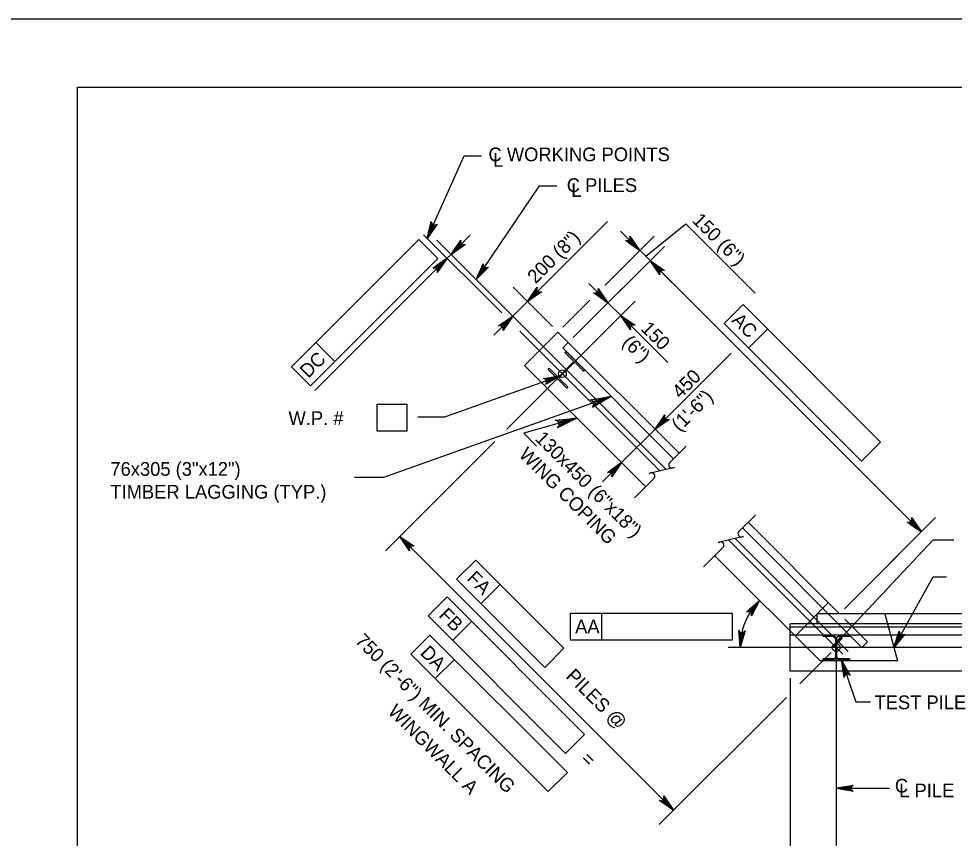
# Model space of a CAD drawing. Extents: x 635440 to 640306, y 296653 to 298484.
# Drawn here: x 639303.6 to 639508.2, y 298256.2 to 298435.5 of the extents above; entities that cross this region are included whole.
import ezdxf

# ---------------------------------------------------------------- set-up
doc = ezdxf.new("R2010")
doc.units = 0
for name, color, linetype in [('2', 7, 'Continuous'), ('3', 7, 'Continuous'), ('4', 7, 'Continuous'), ('5', 7, 'Continuous'), ('52', 7, 'Continuous'), ('8', 7, 'Continuous'), ('PLT-BNDY', 7, 'Continuous')]:
    doc.layers.add(name, color=color, linetype=linetype)

# ---------------------------------------------------------------- blocks, each defined once
blk = doc.blocks.new('HPILE')
at = {"layer": '3'}
for p, q in [((-0.12, -2.66), (-0.12, 2.66)), ((0.12, 2.66), (0.12, -2.66)), ((-3.67, -3.1), (-0.56, -3.1))]:
    blk.add_line(p, q, dxfattribs=at)
for points in [[(-0.56, 3.1), (-3.67, 3.1), (-3.67, 3.54), (3.67, 3.54), (3.67, 3.1), (0.56, 3.1)], [(0.56, -3.1), (3.67, -3.1), (3.67, -3.54), (-3.67, -3.54), (-3.67, -3.1)]]:
    blk.add_lwpolyline(points, dxfattribs=at)
for centre, start, end in [((-0.56, 2.66), 0, 90), ((0.56, 2.66), 90, 180), ((-0.56, -2.66), 270, 0), ((0.56, -2.66), 180, 270)]:
    blk.add_arc(centre, 0.438, start, end, dxfattribs=at)

msp = doc.modelspace()

# ---------------------------------------------------------------- linework, layer by layer
at = {"layer": '2'}
for p, q in [((639316.46, 297856.46), (639316.46, 298420.46)), ((639316.46, 298420.46), (640102.46, 298420.46)), ((639421.51, 298366.92), (639414.2, 298359.61)), ((639448.01, 298340.42), (639421.51, 298366.92)), ((639440.7, 298333.11), (639414.2, 298359.61)), ((639483.12, 298305.31), (639463.12, 298325.31)), ((639478.84, 298294.98), (639455.81, 298318)), ((639480.68, 298307.75), (639473.37, 298300.44)), ((639729.7, 298305.31), (639483.12, 298305.31)), ((639493.02, 298305.31), (639495.77, 298294.98)), ((639472.28, 298292.76), (639472.28, 298301.53)), ((639488.01, 298297.93), (639489.22, 298299.15)), ((639495.77, 298294.98), (639478.84, 298294.98)), ((639741.68, 298292.76), (639472.28, 298292.76))]:
    msp.add_line(p, q, dxfattribs=at)
at = {"layer": '3'}
for p, q in [((639423.77, 298364.66), (639422.55, 298363.44)), ((639446.79, 298339.2), (639422.55, 298363.44)), ((639488.01, 298297.93), (639461.9, 298324.09)), ((639478.23, 298303.1), (639478.23, 298305.31)), ((639483.12, 298305.31), (639478.23, 298305.31)), ((639472.28, 298301.53), (639472.28, 298303.1)), ((639741.68, 298303.1), (639472.28, 298303.1)), ((639472.28, 298302.44), (639741.68, 298302.44)), ((639484.27, 298304.16), (639489.22, 298299.15)), ((639472.28, 298300.71), (639741.68, 298300.71))]:
    msp.add_line(p, q, dxfattribs=at)
at = {"layer": '4'}
for p, q in [((639401.03, 298405.44), (639404.8, 298405.44)), ((639417.48, 298398.94), (639421.24, 298398.94)), ((639414.83, 298373.6), (639432.32, 298391.08)), ((639440.71, 298383.49), (639449.48, 298390.56)), ((639449.48, 298390.56), (639464.64, 298375.4)), ((639409.22, 298371.1), (639392.11, 298388.2)), ((639398.13, 298383.92), (639402.31, 298388.1)), ((639441.66, 298382.54), (639435.22, 298388.98)), ((639363.21, 298359.31), (639391.06, 298387.15)), ((639391.06, 298387.15), (639395.23, 298382.98)), ((639411.44, 298370.61), (639395, 298387.05)), ((639431.74, 298377.14), (639442.53, 298387.93)), ((639439.39, 298384.8), (639436.78, 298387.41)), ((639424.86, 298365.74), (639444.79, 298385.67)), ((639367.39, 298355.14), (639395.23, 298382.98)), ((639397.26, 298383.05), (639368.37, 298354.16)), ((639398.13, 298383.92), (639397.26, 298383.05)), ((639501, 298323.2), (639441.66, 298382.54)), ((639444.44, 298379.76), (639446.53, 298377.67)), ((639445.19, 298336.87), (639405.19, 298376.87)), ((639420.31, 298368.12), (639411.7, 298376.73)), ((639424.86, 298365.74), (639435.58, 298376.47)), ((639432.45, 298373.34), (639428.28, 298377.51)), ((639422.6, 298368.01), (639428.5, 298373.91)), ((639438.37, 298373.68), (639410.37, 298345.69)), ((639411.65, 298370.41), (639414.83, 298373.6)), ((639432.45, 298373.34), (639435.24, 298370.55)), ((639462.01, 298372.94), (639457.84, 298368.76)), ((639462.01, 298372.94), (639492.08, 298342.87)), ((639411.65, 298370.41), (639407.47, 298366.23)), ((639435.24, 298370.55), (639445.52, 298360.27)), ((639457.84, 298368.76), (639487.9, 298338.69)), ((639443.77, 298336.54), (639413.16, 298367.15)), ((639467.36, 298367.59), (639463.18, 298363.41)), ((639368.56, 298364.66), (639372.74, 298360.48)), ((639442.76, 298345.67), (639459.37, 298362.28)), ((639363.21, 298359.31), (639367.39, 298355.14)), ((639381.94, 298351.16), (639388.53, 298351.16)), ((639381.94, 298345.26), (639381.94, 298351.16)), ((639388.53, 298345.26), (639388.53, 298351.16)), ((639388.53, 298345.26), (639381.94, 298345.26)), ((639435.45, 298338.36), (639442.76, 298345.67)), ((639442.32, 298346.11), (639445.89, 298342.54)), ((639407.7, 298343.01), (639383.78, 298319.09)), ((639492.08, 298342.87), (639487.9, 298338.69)), ((639435.45, 298338.36), (639431.28, 298334.18)), ((639435.01, 298338.8), (639438.58, 298335.23)), ((639484.21, 298306.4), (639504.13, 298326.33)), ((639446.79, 298262.34), (639386.91, 298322.22)), ((639483.81, 298296.5), (639458.87, 298321.44)), ((639485.03, 298297.02), (639460.29, 298321.76)), ((639403.52, 298317.06), (639399.35, 298312.88)), ((639403.52, 298317.06), (639422.82, 298297.76)), ((639484.21, 298306.4), (639495.91, 298318.1)), ((639399.35, 298312.88), (639418.64, 298293.59)), ((639494.99, 298297.91), (639503.55, 298313.39)), ((639503.55, 298313.39), (639506.51, 298313.39)), ((639408.87, 298311.71), (639404.69, 298307.54)), ((639397.28, 298309), (639393.11, 298304.82)), ((639397.28, 298309), (639427.35, 298278.93)), ((639393.11, 298304.82), (639423.18, 298274.75)), ((639424.29, 298305.45), (639459.59, 298305.45)), ((639424.29, 298299.54), (639424.29, 298305.45)), ((639431.14, 298299.54), (639431.14, 298305.45)), ((639459.59, 298305.45), (639459.59, 298299.54)), ((639402.63, 298303.65), (639398.46, 298299.47)), ((639393.51, 298300.66), (639389.33, 298296.48)), ((639393.51, 298300.66), (639423.58, 298270.59)), ((639459.59, 298299.54), (639424.29, 298299.54)), ((639389.33, 298296.48), (639419.4, 298266.42)), ((639422.82, 298297.76), (639418.64, 298293.59)), ((639753.9, 298297.93), (639458.72, 298297.93)), ((639481.29, 298296.84), (639474.44, 298289.99)), ((639482.38, 298296.39), (639482.38, 298236.13)), ((639398.86, 298295.31), (639394.68, 298291.14)), ((639472.28, 298291.22), (639472.28, 298221.99)), ((639471.47, 298287.01), (639443.66, 298259.21)), ((639427.35, 298278.93), (639423.18, 298274.75)), ((639423.58, 298270.59), (639419.4, 298266.42)), ((639482.38, 298267.13), (639494, 298267.13))]:
    msp.add_line(p, q, dxfattribs=at)
for points in [[(639392.92, 298387.39), (639401.03, 298405.44)], [(639403.66, 298378.39), (639417.48, 298398.94)], [(639392.92, 298387.39), (639393.81, 298391.08), (639393.88, 298390.73), (639394.04, 298390.5), (639394.25, 298390.35), (639394.5, 298390.29), (639394.79, 298390.32), (639395.09, 298390.5), (639392.92, 298387.39), (639394.79, 298390.32), (639394.5, 298390.29), (639392.92, 298387.39), (639394.25, 298390.35), (639394.04, 298390.5), (639392.92, 298387.39), (639393.88, 298390.73)], [(639398.13, 298383.92), (639400.28, 298387.05), (639400.21, 298386.71), (639400.29, 298386.43), (639400.43, 298386.22), (639400.64, 298386.07), (639400.92, 298386), (639401.27, 298386.06), (639398.13, 298383.92), (639400.92, 298386), (639400.64, 298386.07), (639398.13, 298383.92), (639400.43, 298386.22), (639400.29, 298386.43), (639398.13, 298383.92), (639400.21, 298386.71)], [(639439.39, 298384.8), (639436.26, 298386.95), (639436.61, 298386.88), (639436.89, 298386.95), (639437.09, 298387.1), (639437.24, 298387.31), (639437.31, 298387.59), (639437.25, 298387.93), (639439.39, 298384.8), (639437.31, 298387.59), (639437.24, 298387.31), (639439.39, 298384.8), (639437.09, 298387.1), (639436.89, 298386.95), (639439.39, 298384.8), (639436.61, 298386.88)], [(639397.26, 298383.05), (639395.12, 298379.92), (639395.18, 298380.26), (639395.11, 298380.54), (639394.96, 298380.75), (639394.76, 298380.9), (639394.47, 298380.97), (639394.13, 298380.91), (639397.26, 298383.05), (639394.47, 298380.97), (639394.76, 298380.9), (639397.26, 298383.05), (639394.96, 298380.75), (639395.11, 298380.54), (639397.26, 298383.05), (639395.18, 298380.26)], [(639441.66, 298382.54), (639444.79, 298380.4), (639444.45, 298380.46), (639444.16, 298380.39), (639443.96, 298380.24), (639443.81, 298380.04), (639443.74, 298379.75), (639443.8, 298379.41), (639441.66, 298382.54), (639443.74, 298379.75), (639443.81, 298380.04), (639441.66, 298382.54), (639443.96, 298380.24), (639444.16, 298380.39), (639441.66, 298382.54), (639444.45, 298380.46)], [(639403.66, 298378.39), (639405.16, 298381.88), (639405.17, 298381.53), (639405.29, 298381.27), (639405.48, 298381.09), (639405.71, 298380.99), (639406, 298380.97), (639406.32, 298381.1), (639403.66, 298378.39), (639406, 298380.97), (639405.71, 298380.99), (639403.66, 298378.39), (639405.48, 298381.09), (639405.29, 298381.27), (639403.66, 298378.39), (639405.17, 298381.53)], [(639414.83, 298373.6), (639416.98, 298376.73), (639416.91, 298376.38), (639416.99, 298376.1), (639417.13, 298375.89), (639417.34, 298375.75), (639417.62, 298375.68), (639417.96, 298375.74), (639414.83, 298373.6), (639417.62, 298375.68), (639417.34, 298375.75), (639414.83, 298373.6), (639417.13, 298375.89), (639416.99, 298376.1), (639414.83, 298373.6), (639416.91, 298376.38)], [(639432.45, 298373.34), (639429.32, 298375.48), (639429.67, 298375.42), (639429.95, 298375.49), (639430.15, 298375.63), (639430.3, 298375.84), (639430.37, 298376.12), (639430.31, 298376.47), (639432.45, 298373.34), (639430.37, 298376.12), (639430.3, 298375.84), (639432.45, 298373.34), (639430.15, 298375.63), (639429.95, 298375.49), (639432.45, 298373.34), (639429.67, 298375.42)], [(639411.65, 298370.41), (639409.5, 298367.28), (639409.57, 298367.62), (639409.49, 298367.9), (639409.35, 298368.11), (639409.14, 298368.26), (639408.86, 298368.33), (639408.51, 298368.27), (639411.65, 298370.41), (639408.86, 298368.33), (639409.14, 298368.26), (639411.65, 298370.41), (639409.35, 298368.11), (639409.49, 298367.9), (639411.65, 298370.41), (639409.57, 298367.62)], [(639435.24, 298370.55), (639438.37, 298368.41), (639438.02, 298368.47), (639437.74, 298368.4), (639437.53, 298368.25), (639437.39, 298368.05), (639437.32, 298367.77), (639437.38, 298367.42), (639435.24, 298370.55), (639437.32, 298367.77), (639437.39, 298368.05), (639435.24, 298370.55), (639437.53, 298368.25), (639437.74, 298368.4), (639435.24, 298370.55), (639438.02, 298368.47)], [(639422.05, 298357.37), (639396.71, 298348.34), (639390.9, 298348.34)], [(639422.05, 298357.37), (639418.78, 298355.46), (639418.98, 298355.74), (639419.03, 298356.03), (639418.99, 298356.28), (639418.87, 298356.5), (639418.64, 298356.68), (639418.31, 298356.78), (639422.05, 298357.37), (639418.64, 298356.68), (639418.87, 298356.5), (639422.05, 298357.37), (639418.99, 298356.28), (639419.03, 298356.03), (639422.05, 298357.37), (639418.98, 298355.74)], [(639433.16, 298352.84), (639383.33, 298335.13), (639377, 298335.13)], [(639425.65, 298348.12), (639414.03, 298344.78), (639416.81, 298342)], [(639442.76, 298345.67), (639444.9, 298348.8), (639444.84, 298348.46), (639444.91, 298348.17), (639445.06, 298347.97), (639445.27, 298347.82), (639445.55, 298347.75), (639445.89, 298347.81), (639442.76, 298345.67), (639445.55, 298347.75), (639445.27, 298347.82), (639442.76, 298345.67), (639445.06, 298347.97), (639444.91, 298348.17), (639442.76, 298345.67), (639444.84, 298348.46)], [(639435.45, 298338.36), (639433.31, 298335.23), (639433.37, 298335.57), (639433.3, 298335.86), (639433.16, 298336.06), (639432.95, 298336.21), (639432.67, 298336.28), (639432.32, 298336.22), (639435.45, 298338.36), (639432.67, 298336.28), (639432.95, 298336.21), (639435.45, 298338.36), (639433.16, 298336.06), (639433.3, 298335.86), (639435.45, 298338.36), (639433.37, 298335.57)], [(639501, 298323.2), (639497.87, 298325.34), (639498.21, 298325.28), (639498.5, 298325.35), (639498.7, 298325.49), (639498.85, 298325.7), (639498.92, 298325.98), (639498.86, 298326.33), (639501, 298323.2), (639498.92, 298325.98), (639498.85, 298325.7), (639501, 298323.2), (639498.7, 298325.49), (639498.5, 298325.35), (639501, 298323.2), (639498.21, 298325.28)], [(639386.91, 298322.22), (639390.04, 298320.08), (639389.7, 298320.14), (639389.41, 298320.07), (639389.21, 298319.93), (639389.06, 298319.72), (639388.99, 298319.44), (639389.05, 298319.09), (639386.91, 298322.22), (639388.99, 298319.44), (639389.06, 298319.72), (639386.91, 298322.22), (639389.21, 298319.93), (639389.41, 298320.07), (639386.91, 298322.22), (639389.7, 298320.14)], [(639481.49, 298297.93), (639503.62, 298321.45), (639508.12, 298321.45)], [(639465.61, 298308.2), (639463.82, 298304.86), (639463.85, 298305.21), (639463.74, 298305.48), (639463.58, 298305.67), (639463.35, 298305.79), (639463.06, 298305.84), (639462.73, 298305.74), (639465.61, 298308.2), (639463.06, 298305.84), (639463.35, 298305.79), (639465.61, 298308.2), (639463.58, 298305.67), (639463.74, 298305.48), (639465.61, 298308.2), (639463.85, 298305.21)], [(639461.36, 298297.93), (639461.06, 298301.71), (639461.23, 298301.4), (639461.46, 298301.23), (639461.7, 298301.16), (639461.96, 298301.18), (639462.22, 298301.3), (639462.45, 298301.56), (639461.36, 298297.93), (639462.22, 298301.3), (639461.96, 298301.18), (639461.36, 298297.93), (639461.7, 298301.16), (639461.46, 298301.23), (639461.36, 298297.93), (639461.23, 298301.4)], [(639494.99, 298297.91), (639496.18, 298301.51), (639496.22, 298301.16), (639496.37, 298300.91), (639496.56, 298300.75), (639496.8, 298300.67), (639497.09, 298300.67), (639497.41, 298300.83), (639494.99, 298297.91), (639497.09, 298300.67), (639496.8, 298300.67), (639494.99, 298297.91), (639496.56, 298300.75), (639496.37, 298300.91), (639494.99, 298297.91), (639496.22, 298301.16)], [(639483.57, 298295.15), (639486.67, 298286.03), (639489.89, 298286.03)], [(639483.57, 298295.15), (639485.43, 298291.84), (639485.15, 298292.05), (639484.86, 298292.11), (639484.61, 298292.07), (639484.39, 298291.95), (639484.2, 298291.73), (639484.11, 298291.39), (639483.57, 298295.15), (639484.2, 298291.73), (639484.39, 298291.95), (639483.57, 298295.15), (639484.61, 298292.07), (639484.86, 298292.11), (639483.57, 298295.15), (639485.15, 298292.05)], [(639482.38, 298267.13), (639486.11, 298267.83), (639485.82, 298267.63), (639485.68, 298267.38), (639485.63, 298267.13), (639485.68, 298266.88), (639485.82, 298266.63), (639486.11, 298266.43), (639482.38, 298267.13), (639485.82, 298266.63), (639485.68, 298266.88), (639482.38, 298267.13), (639485.63, 298267.13), (639485.68, 298267.38), (639482.38, 298267.13), (639485.82, 298267.63)], [(639446.79, 298262.34), (639443.66, 298264.48), (639444.01, 298264.42), (639444.29, 298264.49), (639444.5, 298264.64), (639444.64, 298264.84), (639444.71, 298265.13), (639444.65, 298265.47), (639446.79, 298262.34), (639444.71, 298265.13), (639444.64, 298264.84), (639446.79, 298262.34), (639444.5, 298264.64), (639444.29, 298264.49), (639446.79, 298262.34), (639444.01, 298264.42)]]:
    msp.add_lwpolyline(points, dxfattribs=at)
for points in [[(639392.92, 298387.39), (639394.36, 298389.98), (639393.91, 298390.18)], [(639399.87, 298386.36), (639400.57, 298385.66), (639398.13, 298383.92)], [(639437.66, 298387.24), (639436.96, 298386.54), (639439.39, 298384.8)], [(639394.83, 298381.31), (639395.52, 298380.61), (639397.26, 298383.05)], [(639444.09, 298380.8), (639443.4, 298380.11), (639441.66, 298382.54)], [(639403.66, 298378.39), (639405.51, 298380.71), (639405.11, 298380.98)], [(639416.57, 298376.03), (639417.27, 298375.34), (639414.83, 298373.6)], [(639430.71, 298375.77), (639430.02, 298375.08), (639432.45, 298373.34)], [(639409.21, 298368.67), (639409.91, 298367.97), (639411.65, 298370.41)], [(639437.67, 298368.81), (639436.98, 298368.12), (639435.24, 298370.55)], [(639422.05, 298357.37), (639419.19, 298356.61), (639419.35, 298356.15)], [(639433.16, 298352.84), (639430.29, 298352.08), (639430.45, 298351.62)], [(639444.5, 298348.1), (639445.2, 298347.41), (639442.76, 298345.67)], [(639433.02, 298336.62), (639433.71, 298335.92), (639435.45, 298338.36)], [(639499.26, 298325.63), (639498.57, 298324.94), (639501, 298323.2)], [(639389.34, 298320.48), (639388.65, 298319.79), (639386.91, 298322.22)], [(639481.49, 298297.93), (639483.69, 298299.91), (639483.33, 298300.25)], [(639495.95, 298300.66), (639496.81, 298300.18), (639494.95, 298297.84)], [(639483.57, 298295.15), (639484.28, 298292.27), (639484.75, 298292.43)], [(639485.33, 298266.64), (639485.33, 298267.62), (639482.38, 298267.13)], [(639445.05, 298264.78), (639444.36, 298264.08), (639446.79, 298262.34)]]:
    msp.add_lwpolyline(points, close=True, dxfattribs=at)
for centre in [(639422.5, 298357.81), (639482.38, 298297.93)]:
    msp.add_circle(centre, 0.85, dxfattribs=at)
msp.add_arc((639475.88, 298297.93), 14.52, 134.9989, 180.0015, dxfattribs=at)
at = {"layer": '52'}
for points in [[(639433.16, 298352.84), (639429.06, 298350.45), (639429.31, 298350.81), (639429.38, 298351.17), (639429.33, 298351.48), (639429.17, 298351.76), (639428.89, 298351.99), (639428.47, 298352.1), (639433.16, 298352.84), (639428.89, 298351.99), (639429.17, 298351.76), (639433.16, 298352.84), (639429.33, 298351.48), (639429.38, 298351.17), (639433.16, 298352.84), (639429.31, 298350.81)], [(639425.65, 298348.12), (639421.41, 298345.99), (639421.69, 298346.33), (639421.78, 298346.68), (639421.75, 298347), (639421.61, 298347.28), (639421.35, 298347.53), (639420.93, 298347.67), (639425.65, 298348.12), (639421.35, 298347.53), (639421.61, 298347.28), (639425.65, 298348.12), (639421.75, 298347), (639421.78, 298346.68), (639425.65, 298348.12), (639421.69, 298346.33)]]:
    msp.add_lwpolyline(points, dxfattribs=at)
at = {"layer": '8'}
for p, q in [((639449.57, 298341.98), (639445.98, 298338.39)), ((639442.55, 298334.96), (639438.23, 298330.64)), ((639464.69, 298326.88), (639461.1, 298323.29)), ((639457.67, 298319.86), (639453.35, 298315.54))]:
    msp.add_line(p, q, dxfattribs=at)
for points in [[(639446.67, 298337.2), (639447.01, 298337.28), (639441.47, 298336.02), (639441.84, 298336.1)], [(639461.79, 298322.1), (639462.13, 298322.18), (639456.59, 298320.92), (639456.96, 298321)]]:
    msp.add_lwpolyline(points, dxfattribs=at)
for centre, start, end in [((639446.48, 298337.89), 135, 285), ((639442, 298335.41), 320.3286, 102.8672), ((639461.6, 298322.79), 135, 285), ((639457.12, 298320.31), 320.3286, 102.8672)]:
    msp.add_arc(centre, 0.71, start, end, dxfattribs=at)
at = {"layer": 'PLT-BNDY'}
msp.add_lwpolyline([(639276.46, 298435.46), (640117.46, 298435.46), (640117.46, 297841.46), (639276.46, 297841.46)], close=True, dxfattribs=at)

# ---------------------------------------------------------------- block references
at = {"layer": '3', "xscale": 0.78743606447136, "yscale": 0.7874360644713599, "rotation": -45.00000000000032}
msp.add_blockref('HPILE', (639423.37, 298358.69), dxfattribs=at)
at = {"layer": '3', "xscale": 0.78743606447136, "yscale": 0.78743606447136}
msp.add_blockref('HPILE', (639482.38, 298297.93), dxfattribs=at)

# ---------------------------------------------------------------- texts
at = {"layer": '4'}
for s, height, p in [('C WORKING POINTS', 3.0001, (639406.32, 298404.28)), ('L', 3, (639407.34, 298403.08)), ('C PILES', 3, (639423.45, 298397.55)), ('L', 3, (639424.44, 298396.47)), ('W.P. # ', 3, (639362.58, 298346.59)), ('AA', 3, (639425.27, 298301.02)), ('TEST PILE', 3, (639490.75, 298284.44)), ('C', 3, (639495.21, 298266.2)), ('L PILE', 3, (639496.17, 298265.16))]:
    msp.add_text(s, height=height, dxfattribs=at).set_placement(p)
for s, height, rotation, p in [('200 (8")', 3, 45, (639416.63, 298377.33)), ('AC', 3, 314.9382, (639459.35, 298369.3)), ('DC', 3, 45, (639366.88, 298356.68)), ('FA', 3, 314.9382, (639401.43, 298312.85)), ('FB', 3, 314.9382, (639395.29, 298304.79)), ('750 (2\'-6") MIN. SPACING', 3.0001, 315, (639376.97, 298299.19)), ('DA', 3, 314.9382, (639391.22, 298296.56)), ('PILES @', 3, 314.9382, (639423.07, 298291.46)), ('WINGWALL A', 3, 315, (639384.13, 298283.7)), ('=', 3, 314.9382, (639426.3, 298273.32))]:
    msp.add_text(s, height=height, rotation=rotation, dxfattribs=at).set_placement(p)
at = {"layer": '5'}
for s, height, rotation, p in [('150 (6")', 3, 315, (639450.7, 298391.18)), ('150', 3, 315, (639439.47, 298367.45)), ('(6")', 3, 315, (639435.41, 298364.44)), ('450', 3, 45, (639448.29, 298352.2)), ('(1\'-6")', 3, 45, (639448.14, 298344.98)), ('130x450 (6"x18")', 3.0001, 315, (639416.33, 298343.45)), ('WING COPING', 3.0001, 315, (639412.8, 298339.91))]:
    msp.add_text(s, height=height, rotation=rotation, dxfattribs=at).set_placement(p)
for s, p in [('76x305 (3"x12")', (639323.62, 298335.48)), ('TIMBER LAGGING (TYP.)', (639323.62, 298330.48))]:
    msp.add_text(s, height=3.0001, dxfattribs=at).set_placement(p)

doc.saveas('drawing.dxf')
